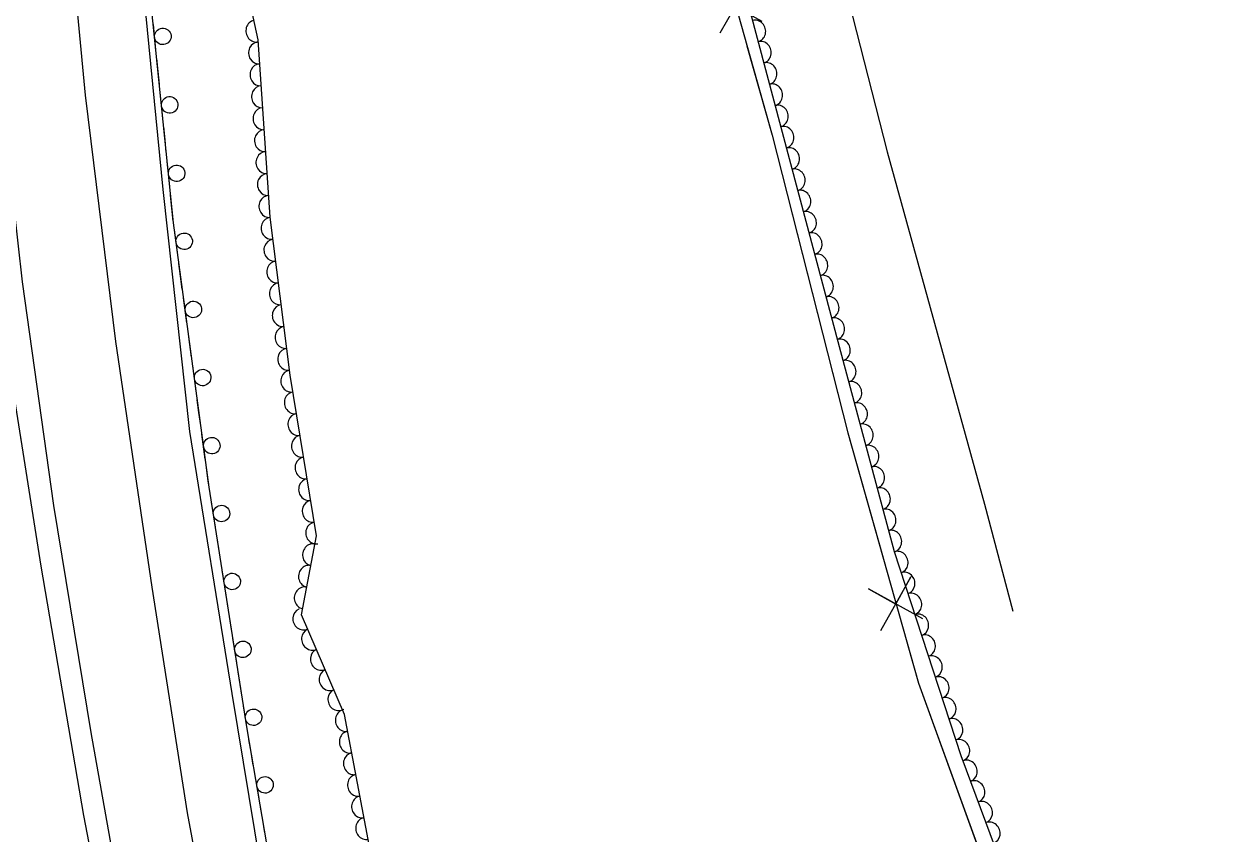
# Model space of a CAD drawing. Extents: x 1722896 to 1754269, y 648279 to 666297.
# Drawn here: x 1740609.2 to 1740827.6, y 648796.6 to 648943.9 of the extents above; entities that cross this region are included whole.
import ezdxf

# ---------------------------------------------------------------- set-up
doc = ezdxf.new("R2010")
doc.units = 0
for name, color, linetype in [('DESIGN - CENTERLINE - Proposed Text', 7, 'Continuous'), ('DESIGN - SCRATCH - User 1', 7, 'Continuous'), ('SURVEY - CENTERLINE - Preliminary Text', 7, 'Continuous'), ('SURVEY - VEGETATION - Features with Text', 7, 'Continuous')]:
    doc.layers.add(name, color=color, linetype=linetype)

msp = doc.modelspace()

# ---------------------------------------------------------------- linework, layer by layer
at = {"layer": 'DESIGN - CENTERLINE - Proposed Text'}
for points in [[(1740649.59, 649332.94), (1740660.7, 649274.64), (1740670.62, 649227.23), (1740679.14, 649180.27), (1740696.05, 649118.55), (1740706.05, 649073.73), (1740718.01, 649028.01), (1740732.22, 648970.08), (1740745.27, 648923.69), (1740759.06, 648869.6), (1740771.91, 648824.09), (1740802.22, 648740.42), (1740814.98, 648697.29), (1740827.65, 648649.56), (1740818.49, 648642.19)], [(1740743.49, 648944.41), (1740733.65, 648949.85), (1740738.58, 648947.08), (1740741.35, 648952.02), (1740735.79, 648942.24)], [(1740740.68, 648939.99), (1740745.27, 648923.69), (1740752.55, 648895.13)], [(1740752.55, 648895.13), (1740759.06, 648869.6), (1740765.49, 648846.84)], [(1740772.66, 648835.77), (1740762.82, 648841.2), (1740767.75, 648838.44), (1740770.52, 648843.38), (1740764.96, 648833.6)], [(1740769.86, 648831.34), (1740771.91, 648824.09), (1740785.15, 648787.55)]]:
    msp.add_lwpolyline(points, dxfattribs=at)
at = {"layer": 'DESIGN - SCRATCH - User 1'}
for points in [[(1740779.96, 648368.51), (1740766.54, 648398.97), (1740751.98, 648436.54), (1740741.21, 648469.01), (1740710.59, 648562.72), (1740700.74, 648594.64), (1740689.59, 648636.83), (1740677.12, 648686.13), (1740664.34, 648737.04), (1740657.69, 648769.71), (1740649.76, 648815.79), (1740642.85, 648859.73), (1740636.37, 648907.75), (1740632.41, 648946.86), (1740627.65, 648995.81), (1740625.58, 649038.45), (1740623.87, 649078.58), (1740623.66, 649114.91), (1740627.22, 649189.42), (1740627.91, 649210.86)], [(1740633.18, 648939.25), (1740632.72, 648943.83)], [(1740633.58, 648935.32), (1740633.34, 648937.66)], [(1740633.81, 648932.98), (1740633.58, 648935.32)], [(1740634.44, 648926.81), (1740633.98, 648931.39)], [(1740634.84, 648922.88), (1740634.6, 648925.22)], [(1740635.07, 648920.55), (1740634.84, 648922.88)], [(1740635.7, 648914.38), (1740635.24, 648918.95)], [(1740636.1, 648910.45), (1740635.86, 648912.79)], [(1740636.33, 648908.11), (1740636.1, 648910.45)], [(1740637.15, 648901.96), (1740636.54, 648906.52)], [(1740637.68, 648898.05), (1740637.37, 648900.38)], [(1740637.99, 648895.72), (1740637.68, 648898.05)], [(1740638.82, 648889.58), (1740638.21, 648894.14)], [(1740639.35, 648885.66), (1740639.04, 648887.99)], [(1740639.67, 648883.33), (1740639.35, 648885.66)], [(1740640.49, 648877.19), (1740639.88, 648881.75)], [(1740641.02, 648873.27), (1740640.71, 648875.6)], [(1740641.34, 648870.95), (1740641.02, 648873.27)], [(1740642.17, 648864.8), (1740641.55, 648869.36)], [(1740642.69, 648860.89), (1740642.38, 648863.21)], [(1740643.03, 648858.56), (1740642.85, 648859.73), (1740642.69, 648860.89)], [(1740644, 648852.44), (1740643.28, 648856.98)], [(1740644.61, 648848.53), (1740644.25, 648850.86)], [(1740644.98, 648846.21), (1740644.61, 648848.53)], [(1740645.94, 648840.09), (1740645.22, 648844.63)], [(1740646.55, 648836.19), (1740646.19, 648838.51)], [(1740646.92, 648833.86), (1740646.55, 648836.19)], [(1740647.88, 648827.74), (1740647.17, 648832.28)], [(1740648.49, 648823.84), (1740648.13, 648826.16)], [(1740648.86, 648821.52), (1740648.49, 648823.84)], [(1740649.83, 648815.39), (1740649.76, 648815.79), (1740649.11, 648819.94)], [(1740650.5, 648811.5), (1740650.1, 648813.82)], [(1740650.9, 648809.18), (1740650.5, 648811.5)], [(1740651.95, 648803.07), (1740651.17, 648807.61)], [(1740652.62, 648799.18), (1740652.22, 648801.5)], [(1740653.02, 648796.86), (1740652.62, 648799.18)]]:
    msp.add_lwpolyline(points, dxfattribs=at)
for centre, start, end in [((1740634.44, 648941.67), 299.0456, 299.0358), ((1740635.7, 648929.23), 299.0456, 299.0358), ((1740636.96, 648916.79), 299.0456, 299.0358), ((1740638.33, 648904.42), 300.9435, 300.9337), ((1740640, 648892.03), 300.9435, 300.9337), ((1740641.68, 648879.65), 300.9435, 300.9337), ((1740643.35, 648867.26), 300.9435, 300.9337), ((1740645.12, 648854.92), 302.1979, 302.188), ((1740647.07, 648842.57), 302.1979, 302.188), ((1740649.01, 648830.22), 302.1979, 302.188), ((1740650.95, 648817.87), 302.1979, 302.188), ((1740653.04, 648805.57), 303.0222, 303.0124)]:
    msp.add_arc(centre, 1.5, start, end, dxfattribs=at)
at = {"layer": 'SURVEY - CENTERLINE - Preliminary Text'}
for points in [[(1740376, 649584.13), (1740397.46, 649559.77), (1740418.54, 649534.23), (1740436.79, 649508.93), (1740455.69, 649480.29), (1740476.24, 649445.04), (1740498.75, 649398.43), (1740515.09, 649359.89), (1740529.63, 649317.23), (1740541.96, 649275.79), (1740555.42, 649213.67), (1740561.93, 649177.02), (1740568.38, 649133.79), (1740574.6, 649091.52), (1740581.94, 649042.3), (1740589.35, 648994.2), (1740597.13, 648943.02), (1740604.92, 648891.79), (1740612.23, 648845.36), (1740620.03, 648800.03), (1740627.73, 648759.99)], [(1740659.81, 649369.63), (1740668.08, 649324.22), (1740681.16, 649264.72), (1740695.45, 649197.57), (1740766.18, 648920.69), (1740783.92, 648856.59), (1740789.07, 648837.18)], [(1740625.99, 649212.99), (1740624.65, 649180.21), (1740622.23, 649127.56), (1740621.22, 649085.94), (1740623, 649044.19), (1740626.05, 648996.71), (1740630.35, 648955.92), (1740634.42, 648913.81), (1740639.32, 648869.82), (1740647.02, 648822.22), (1740654.22, 648778.49), (1740660.83, 648744.46), (1740667.28, 648716.47), (1740678.16, 648675.46), (1740698.54, 648596.22), (1740712.93, 648547.06), (1740742.84, 648454.39), (1740759.96, 648410.29), (1740777.86, 648366.84)], [(1740614.56, 649192.96), (1740612, 649156.87), (1740610.53, 649112.88), (1740610.46, 649073.8), (1740612.55, 649024.1), (1740615.1, 648985.92), (1740620.3, 648930.98), (1740625.83, 648886.2), (1740632.47, 648841.54), (1740638.9, 648800.48), (1740648.92, 648746.58), (1740656.29, 648713.96), (1740664.57, 648678.2), (1740676.67, 648629.77), (1740687.04, 648592.21), (1740699.1, 648551.52), (1740712.97, 648509.38), (1740728.54, 648464.77), (1740744.67, 648422.2), (1740768.71, 648364.1)], [(1740627.82, 648779.02), (1740621.4, 648815.09), (1740614.63, 648856.36), (1740608.94, 648897.05), (1740604.11, 648939.24), (1740600.21, 648988.35), (1740597.19, 649033.53), (1740595.44, 649079.1), (1740595.35, 649124.1), (1740597.3, 649168.2), (1740599.14, 649192.28)]]:
    msp.add_lwpolyline(points, dxfattribs=at)
at = {"layer": 'SURVEY - VEGETATION - Features with Text'}
for points in [[(1740635.26, 649243.63), (1740642.7, 649255.02), (1740654.33, 649254.72), (1740664.16, 649251.23), (1740672.01, 649220.73), (1740679.51, 649186.63), (1740689.58, 649148.2), (1740700.38, 649107.54), (1740709.88, 649067.07), (1740721.54, 649020.53), (1740733.95, 648973.81), (1740745.58, 648929.98), (1740757.45, 648885.26), (1740767.47, 648848.02), (1740779.63, 648810.94), (1740791.12, 648779.92)], [(1740672.21, 648793.42), (1740667.5, 648818.4), (1740659.65, 648836.51), (1740662.41, 648850.84), (1740657.61, 648880.07), (1740653.95, 648908.82), (1740651.76, 648941.08), (1740645.35, 648970.72), (1740642.53, 648993.91), (1740636.74, 649022.69), (1740636.49, 649045.92), (1740642.01, 649055.3), (1740635.07, 649062.4), (1740637.05, 649085.06), (1740639.8, 649114.16), (1740634.25, 649136.01), (1740628.26, 649134.94), (1740631.33, 649175.32), (1740633.51, 649204.71), (1740628.35, 649214.7)]]:
    msp.add_lwpolyline(points, dxfattribs=at)
for centre, major_axis in [((1740651.43, 648942.64), (-0.42, 1.95)), ((1740742.22, 648942.65), (0.51, -1.93)), ((1740651.92, 648938.68), (-0.13, 2)), ((1740743.24, 648938.78), (0.51, -1.93)), ((1740652.19, 648934.69), (-0.13, 2)), ((1740744.27, 648934.92), (0.51, -1.93)), ((1740745.3, 648931.05), (0.51, -1.93)), ((1740652.46, 648930.7), (-0.13, 2)), ((1740652.73, 648926.71), (-0.13, 2)), ((1740746.32, 648927.18), (0.51, -1.93)), ((1740653, 648922.72), (-0.13, 2)), ((1740747.35, 648923.32), (0.51, -1.93)), ((1740653.27, 648918.73), (-0.13, 2)), ((1740748.38, 648919.45), (0.51, -1.93)), ((1740749.4, 648915.58), (0.51, -1.93)), ((1740653.54, 648914.74), (-0.13, 2)), ((1740750.43, 648911.72), (0.51, -1.93)), ((1740653.81, 648910.75), (-0.13, 2)), ((1740751.45, 648907.85), (0.51, -1.93)), ((1740654.21, 648906.77), (-0.25, 1.98)), ((1740654.71, 648902.8), (-0.25, 1.98)), ((1740752.48, 648903.99), (0.51, -1.93)), ((1740753.51, 648900.12), (0.51, -1.93)), ((1740655.22, 648898.83), (-0.25, 1.98)), ((1740754.53, 648896.25), (0.51, -1.93)), ((1740655.72, 648894.87), (-0.25, 1.98)), ((1740755.56, 648892.39), (0.51, -1.93)), ((1740656.23, 648890.9), (-0.25, 1.98)), ((1740756.58, 648888.52), (0.51, -1.93)), ((1740656.73, 648886.93), (-0.25, 1.98)), ((1740657.24, 648882.96), (-0.25, 1.98)), ((1740757.61, 648884.66), (0.52, -1.93)), ((1740758.65, 648880.79), (0.52, -1.93)), ((1740657.78, 648879), (-0.32, 1.97)), ((1740759.69, 648876.93), (0.52, -1.93)), ((1740658.43, 648875.05), (-0.32, 1.97)), ((1740760.73, 648873.07), (0.52, -1.93)), ((1740659.08, 648871.11), (-0.32, 1.97)), ((1740761.77, 648869.21), (0.52, -1.93)), ((1740659.73, 648867.16), (-0.32, 1.97)), ((1740762.81, 648865.34), (0.52, -1.93)), ((1740660.38, 648863.21), (-0.32, 1.97)), ((1740763.85, 648861.48), (0.52, -1.93)), ((1740661.03, 648859.26), (-0.32, 1.97)), ((1740764.89, 648857.62), (0.52, -1.93)), ((1740661.68, 648855.32), (-0.32, 1.97)), ((1740765.92, 648853.75), (0.52, -1.93)), ((1740662.32, 648851.37), (-0.32, 1.97)), ((1740766.96, 648849.89), (0.52, -1.93)), ((1740661.75, 648847.44), (0.38, 1.96)), ((1740768.11, 648846.06), (0.62, -1.9)), ((1740661, 648843.51), (0.38, 1.96)), ((1740769.36, 648842.26), (0.62, -1.9)), ((1740660.24, 648839.58), (0.38, 1.96)), ((1740770.6, 648838.46), (0.62, -1.9)), ((1740659.99, 648835.71), (-0.8, 1.83)), ((1740771.85, 648834.66), (0.62, -1.9)), ((1740661.58, 648832.04), (-0.8, 1.83)), ((1740773.1, 648830.86), (0.62, -1.9)), ((1740663.18, 648828.37), (-0.8, 1.83)), ((1740774.34, 648827.06), (0.62, -1.9)), ((1740664.77, 648824.7), (-0.8, 1.83)), ((1740775.59, 648823.26), (0.62, -1.9)), ((1740666.36, 648821.04), (-0.8, 1.83)), ((1740776.84, 648819.46), (0.62, -1.9)), ((1740667.71, 648817.29), (-0.37, 1.97)), ((1740778.08, 648815.65), (0.62, -1.9)), ((1740668.45, 648813.36), (-0.37, 1.97)), ((1740779.33, 648811.85), (0.62, -1.9)), ((1740669.19, 648809.43), (-0.37, 1.97)), ((1740780.69, 648808.09), (0.69, -1.88)), ((1740669.93, 648805.5), (-0.37, 1.97)), ((1740782.08, 648804.34), (0.69, -1.88)), ((1740670.67, 648801.57), (-0.37, 1.97)), ((1740783.46, 648800.59), (0.69, -1.88)), ((1740671.41, 648797.64), (-0.37, 1.97)), ((1740784.85, 648796.84), (0.69, -1.88))]:
    msp.add_ellipse(centre, major_axis=major_axis, ratio=0.940188, start_param=0, end_param=3.141593, dxfattribs=at)

doc.saveas('drawing.dxf')
